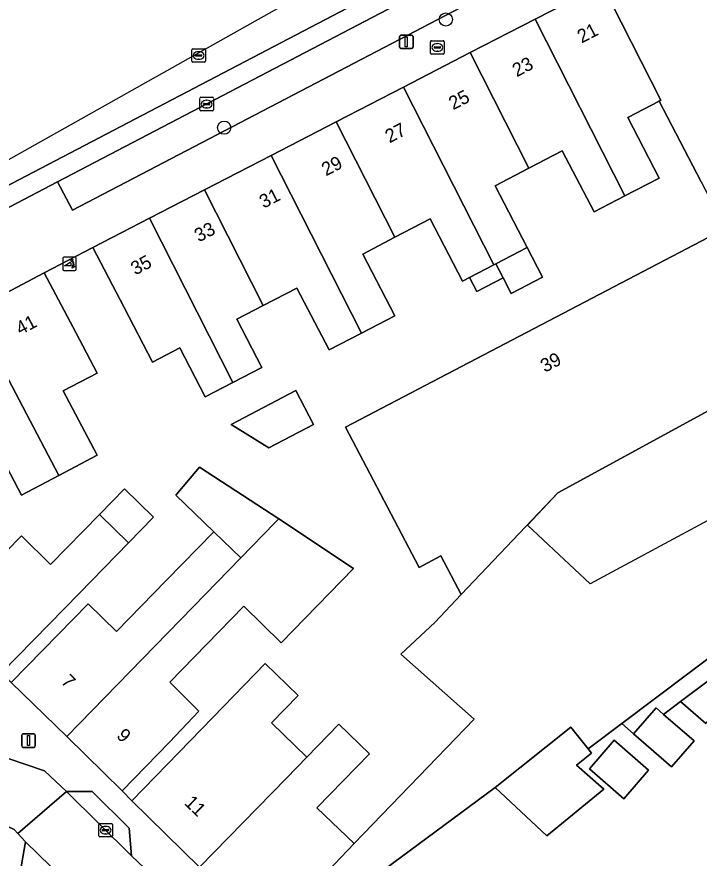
# Model space of a CAD drawing. Extents: x 160102 to 160934, y 382045 to 382923.
# Drawn here: x 160761.2 to 160811.6, y 382812.3 to 382874.5 of the extents above; entities that cross this region are included whole.
import ezdxf

# ---------------------------------------------------------------- set-up
doc = ezdxf.new("R2010")
doc.units = 0
for name, color, linetype in [('IMGEO_Boom', 7, 'Continuous'), ('IMGEO_Brandkraan', 7, 'Continuous'), ('IMGEO_Erf', 7, 'Continuous'), ('IMGEO_Kolk', 7, 'Continuous'), ('IMGEO_Lichtmast', 7, 'Continuous'), ('IMGEO_Pand', 7, 'Continuous'), ('IMGEO_Pand_nummerreeks', 7, 'Continuous'), ('IMGEO_Pand_vergunning_verleend', 7, 'Continuous'), ('IMGEO_Parkeervlak_open', 7, 'Continuous'), ('IMGEO_Poller', 7, 'Continuous'), ('IMGEO_Rijbaan_lokaal_gesloten', 7, 'Continuous'), ('IMGEO_Rijbaan_lokaal_open', 7, 'Continuous'), ('IMGEO_Rioolput', 7, 'Continuous'), ('IMGEO_Voetpad_open', 7, 'Continuous')]:
    doc.layers.add(name, color=color, linetype=linetype)

msp = doc.modelspace()

# ---------------------------------------------------------------- linework, layer by layer
at = {"layer": 'IMGEO_Boom'}
for centre in [(160792.88, 382874.312), (160776.488, 382866.321)]:
    msp.add_circle(centre, 0.489, dxfattribs=at)
at = {"layer": 'IMGEO_Brandkraan'}
for p, q in [((160791.754, 382871.824), (160791.754, 382872.676)), ((160791.829, 382872.75), (160792.681, 382872.75)), ((160792.242, 382872.53), (160792.267, 382872.53)), ((160792.755, 382872.676), (160792.755, 382871.824)), ((160792.013, 382872.244), (160792.013, 382872.256)), ((160792.451, 382872.207), (160792.053, 382872.207)), ((160792.056, 382872.293), (160792.454, 382872.293)), ((160792.265, 382871.97), (160792.24, 382871.97)), ((160792.497, 382872.256), (160792.497, 382872.244)), ((160792.681, 382871.75), (160791.829, 382871.75))]:
    msp.add_line(p, q, dxfattribs=at)
for points in [[(160791.754, 382871.824), (160791.754, 382872.676)], [(160791.829, 382872.75), (160792.681, 382872.75)], [(160792.755, 382872.676), (160792.755, 382871.824)], [(160792.681, 382871.75), (160791.829, 382871.75)]]:
    msp.add_lwpolyline(points, dxfattribs=at)
for centre, radius, start, end in [((160791.831, 382872.674), 0.0765, 91.55205, 178.44795), ((160791.831, 382872.674), 0.0765, 91.55205, 178.44795), ((160792.679, 382872.674), 0.0765, 1.55205, 88.44795), ((160792.679, 382872.674), 0.0765, 1.55205, 88.44795), ((160792.053, 382872.253), 0.0403, 85.87752, 175.75265), ((160792.05, 382872.243), 0.0366, 178.93798, 274.71019), ((160792.454, 382872.25), 0.043, 264.86636, 352.45326), ((160792.458, 382872.255), 0.0386, 1.73085, 96.63898), ((160791.831, 382871.826), 0.0765, 181.55205, 268.44795), ((160791.831, 382871.826), 0.0765, 181.55205, 268.44795), ((160792.679, 382871.826), 0.0765, 271.55205, 358.44795), ((160792.679, 382871.826), 0.0765, 271.55205, 358.44795)]:
    msp.add_arc(centre, radius, start, end, dxfattribs=at)
for centre, major_axis, ratio, start_param, end_param in [((160792.241, 382872.25), (-0.387, 0.002), 0.722429, 4.712389, 7.853982), ((160792.266, 382872.25), (-0.39, 0.002), 0.717154, 1.570796, 4.712389)]:
    msp.add_ellipse(centre, major_axis=major_axis, ratio=ratio, start_param=start_param, end_param=end_param, dxfattribs=at)
at = {"layer": 'IMGEO_Erf'}
for points in [[(160811.773, 382862.309), (160808.665, 382868.276), (160806.343, 382867.067), (160808.67, 382862.6), (160806.125, 382861.274), (160803.851, 382860.09), (160801.498, 382864.608), (160799.029, 382863.322), (160796.529, 382862.019), (160798.902, 382857.463), (160800.044, 382855.271), (160797.715, 382854.058), (160797.112, 382855.215), (160795.164, 382854.2), (160794.625, 382855.236), (160794.111, 382854.968), (160791.713, 382859.573), (160789.11, 382858.218), (160786.734, 382856.98), (160789.109, 382852.42), (160786.638, 382851.133), (160784.247, 382849.888), (160781.861, 382854.47), (160779.38, 382853.178), (160777.421, 382852.158), (160779.274, 382848.6), (160777.132, 382847.485), (160775.088, 382846.42), (160773.202, 382850.041), (160771.19, 382848.992), (160769.089, 382853.027), (160766.78, 382857.461), (160763.18, 382855.603), (160765.513, 382851.181), (160767.088, 382848.172), (160764.578, 382846.861), (160767.086, 382842.105), (160764.273, 382840.621), (160761.5, 382839.159), (160759.013, 382843.873)], [(160760.75, 382825.312), (160764.241, 382828.893), (160766.426, 382831.121), (160768.525, 382829.082), (160772.197, 382832.848), (160775.715, 382836.456), (160772.917, 382839.169), (160774.655, 382841.225), (160780.538, 382837.42), (160786.06, 382833.743), (160780.704, 382828.25), (160777.937, 382830.948), (160776.09, 382829.053), (160772.464, 382825.334), (160774.626, 382823.201), (160772.445, 382820.894), (160768.954, 382817.314), (160769.653, 382816.57), (160773.144, 382820.15), (160775.654, 382822.725), (160779.534, 382826.704), (160781.952, 382824.346), (160779.988, 382822.331), (160782.594, 382819.79), (160784.974, 382822.231), (160787.226, 382820.046), (160783.355, 382816.056), (160786.092, 382813.4), (160794.99, 382822.592), (160789.555, 382827.409), (160792.058, 382829.753), (160794.015, 382831.81), (160792.523, 382834.662), (160790.902, 382833.814), (160790.635, 382834.325), (160785.475, 382844.192), (160813.364, 382858.777)], [(160759.214, 382833.843), (160761.514, 382836.14), (160763.659, 382834.033), (160767.262, 382837.728), (160769.12, 382839.633), (160771.269, 382837.537), (160769.413, 382835.631), (160765.794, 382831.924), (160763.542, 382829.624), (160760.051, 382826.043)], [(160812.117, 382822.276), (160810.248, 382823.901), (160808.981, 382822.948), (160811.236, 382820.992), (160809.572, 382819.073), (160806.764, 382821.51), (160805.887, 382822.271), (160803.401, 382820.399), (160803.651, 382820.083), (160802.554, 382819.212), (160804.568, 382817.426), (160800.353, 382813.985), (160796.527, 382817.559), (160787.716, 382811.017)]]:
    msp.add_lwpolyline(points, dxfattribs=at)
for points in [[(160776.998, 382844.383), (160781.798, 382846.884), (160783.106, 382844.374), (160779.799, 382842.65)], [(160803.498, 382818.924), (160805.339, 382821.046), (160807.877, 382818.844), (160806.036, 382816.722)]]:
    msp.add_lwpolyline(points, close=True, dxfattribs=at)
at = {"layer": 'IMGEO_Kolk'}
for p, q in [((160774.697, 382867.637), (160774.697, 382868.489)), ((160774.772, 382868.563), (160775.624, 382868.563)), ((160775.185, 382868.343), (160775.21, 382868.343)), ((160775.698, 382868.489), (160775.698, 382867.637)), ((160775.624, 382867.563), (160774.772, 382867.563)), ((160774.956, 382868.057), (160774.956, 382868.069)), ((160775.394, 382868.02), (160774.996, 382868.02)), ((160774.999, 382868.106), (160775.397, 382868.106)), ((160775.208, 382867.783), (160775.183, 382867.783)), ((160775.44, 382868.069), (160775.44, 382868.057)), ((160767.22, 382813.97), (160767.22, 382814.822)), ((160767.295, 382814.896), (160768.147, 382814.896)), ((160767.708, 382814.676), (160767.733, 382814.676)), ((160768.221, 382814.822), (160768.221, 382813.97)), ((160767.479, 382814.39), (160767.479, 382814.402)), ((160767.917, 382814.353), (160767.519, 382814.353)), ((160767.522, 382814.439), (160767.92, 382814.439)), ((160767.731, 382814.116), (160767.706, 382814.116)), ((160767.963, 382814.402), (160767.963, 382814.39)), ((160768.147, 382813.896), (160767.295, 382813.896))]:
    msp.add_line(p, q, dxfattribs=at)
for points in [[(160774.697, 382867.637), (160774.697, 382868.489)], [(160774.772, 382868.563), (160775.624, 382868.563)], [(160775.698, 382868.489), (160775.698, 382867.637)], [(160775.624, 382867.563), (160774.772, 382867.563)], [(160767.22, 382813.97), (160767.22, 382814.822)], [(160767.295, 382814.896), (160768.147, 382814.896)], [(160768.221, 382814.822), (160768.221, 382813.97)], [(160768.147, 382813.896), (160767.295, 382813.896)]]:
    msp.add_lwpolyline(points, dxfattribs=at)
for centre, radius, start, end in [((160774.774, 382868.487), 0.0765, 91.55205, 178.44795), ((160774.774, 382868.487), 0.0765, 91.55205, 178.44795), ((160775.622, 382868.487), 0.0765, 1.55205, 88.44795), ((160775.622, 382868.487), 0.0765, 1.55205, 88.44795), ((160774.774, 382867.639), 0.0765, 181.55205, 268.44795), ((160774.774, 382867.639), 0.0765, 181.55205, 268.44795), ((160774.996, 382868.066), 0.0403, 85.87752, 175.75265), ((160774.993, 382868.056), 0.0366, 178.93798, 274.71019), ((160775.397, 382868.063), 0.043, 264.86636, 352.45326), ((160775.401, 382868.068), 0.0386, 1.73085, 96.63898), ((160775.622, 382867.639), 0.0765, 271.55205, 358.44795), ((160775.622, 382867.639), 0.0765, 271.55205, 358.44795), ((160767.297, 382814.82), 0.0765, 91.55205, 178.44795), ((160767.297, 382814.82), 0.0765, 91.55205, 178.44795), ((160768.145, 382814.82), 0.0765, 1.55205, 88.44795), ((160768.145, 382814.82), 0.0765, 1.55205, 88.44795), ((160767.519, 382814.399), 0.0403, 85.87752, 175.75265), ((160767.516, 382814.389), 0.0366, 178.93798, 274.71019), ((160767.92, 382814.396), 0.043, 264.86636, 352.45326), ((160767.924, 382814.401), 0.0386, 1.73085, 96.63898), ((160767.297, 382813.972), 0.0765, 181.55205, 268.44795), ((160767.297, 382813.972), 0.0765, 181.55205, 268.44795), ((160768.145, 382813.972), 0.0765, 271.55205, 358.44795), ((160768.145, 382813.972), 0.0765, 271.55205, 358.44795)]:
    msp.add_arc(centre, radius, start, end, dxfattribs=at)
for centre, major_axis, ratio, start_param, end_param in [((160775.184, 382868.063), (-0.387, 0.002), 0.722429, 4.712389, 7.853982), ((160775.209, 382868.063), (-0.39, 0.002), 0.717154, 1.570796, 4.712389), ((160767.707, 382814.396), (-0.387, 0.002), 0.722429, 4.712389, 7.853982), ((160767.732, 382814.396), (-0.39, 0.002), 0.717154, 1.570796, 4.712389)]:
    msp.add_ellipse(centre, major_axis=major_axis, ratio=ratio, start_param=start_param, end_param=end_param, dxfattribs=at)
at = {"layer": 'IMGEO_Lichtmast'}
for p, q in [((160789.565, 382873.167), (160790.355, 382873.167)), ((160790.355, 382873.167), (160789.565, 382873.167)), ((160789.465, 382872.267), (160789.465, 382873.067)), ((160789.465, 382873.067), (160789.465, 382872.267)), ((160790.455, 382873.067), (160790.455, 382872.267)), ((160790.455, 382872.267), (160790.455, 382873.067)), ((160790.355, 382872.167), (160789.565, 382872.167)), ((160789.565, 382872.167), (160790.355, 382872.167)), ((160761.623, 382821.519), (160762.413, 382821.519)), ((160762.413, 382821.519), (160761.623, 382821.519)), ((160761.523, 382820.619), (160761.523, 382821.419)), ((160761.523, 382821.419), (160761.523, 382820.619)), ((160762.513, 382821.419), (160762.513, 382820.619)), ((160762.513, 382820.619), (160762.513, 382821.419)), ((160762.413, 382820.519), (160761.623, 382820.519)), ((160761.623, 382820.519), (160762.413, 382820.519))]:
    msp.add_line(p, q, dxfattribs=at)
for points in [[(160789.885, 382873.042), (160790.035, 382873.042), (160790.035, 382872.292), (160789.885, 382872.292), (160789.885, 382873.042)], [(160761.943, 382821.394), (160762.093, 382821.394), (160762.093, 382820.644), (160761.943, 382820.644), (160761.943, 382821.394)]]:
    msp.add_lwpolyline(points, dxfattribs=at)
for centre, start, end in [((160789.565, 382873.067), 90, 180), ((160789.565, 382873.067), 90, 180), ((160790.355, 382873.067), 0, 90), ((160790.355, 382873.067), 360, 90), ((160789.565, 382872.267), 180, 270), ((160789.565, 382872.267), 180, 270), ((160790.355, 382872.267), 270, 0), ((160790.355, 382872.267), 270, 0), ((160761.623, 382821.419), 90, 180), ((160761.623, 382821.419), 90, 180), ((160762.413, 382821.419), 0, 90), ((160762.413, 382821.419), 360, 90), ((160761.623, 382820.619), 180, 270), ((160761.623, 382820.619), 180, 270), ((160762.413, 382820.619), 270, 0), ((160762.413, 382820.619), 270, 0)]:
    msp.add_arc(centre, 0.1, start, end, dxfattribs=at)
at = {"layer": 'IMGEO_Pand'}
for points in [[(160811.707, 382880.282), (160811.351, 382880.558), (160804.402, 382876.997), (160808.794, 382868.343), (160808.665, 382868.276), (160811.773, 382862.309), (160813.561, 382858.877), (160816.452, 382860.383), (160814.669, 382863.818), (160812.992, 382867.478), (160817.086, 382869.61)], [(160808.665, 382868.276), (160808.794, 382868.343), (160804.402, 382876.997), (160804.235, 382876.912), (160804.27, 382876.808), (160799.492, 382874.342), (160806.125, 382861.274), (160808.67, 382862.6), (160806.343, 382867.067)], [(160799.492, 382874.342), (160794.693, 382871.866), (160799.029, 382863.322), (160801.498, 382864.608), (160803.851, 382860.09), (160806.125, 382861.274)], [(160794.693, 382871.866), (160789.763, 382869.322), (160796.435, 382856.178), (160796.573, 382856.25), (160798.902, 382857.463), (160796.529, 382862.019), (160799.029, 382863.322)], [(160789.763, 382869.322), (160784.78, 382866.75), (160789.11, 382858.218), (160791.713, 382859.573), (160794.111, 382854.968), (160794.625, 382855.236), (160796.435, 382856.178)], [(160789.11, 382858.218), (160784.78, 382866.75), (160779.971, 382864.268), (160786.638, 382851.133), (160789.109, 382852.42), (160786.734, 382856.98)], [(160779.971, 382864.268), (160775.042, 382861.725), (160779.38, 382853.178), (160781.861, 382854.47), (160784.247, 382849.888), (160786.638, 382851.133)], [(160775.042, 382861.725), (160770.972, 382859.624), (160777.132, 382847.485), (160779.274, 382848.6), (160777.421, 382852.158), (160779.38, 382853.178)], [(160777.132, 382847.485), (160770.972, 382859.624), (160766.78, 382857.461), (160769.089, 382853.027), (160771.19, 382848.992), (160773.202, 382850.041), (160775.088, 382846.42)], [(160816.125, 382847.481), (160818.676, 382848.872), (160813.364, 382858.777), (160785.475, 382844.192), (160790.635, 382834.325), (160790.902, 382833.814), (160792.523, 382834.662), (160794.015, 382831.81), (160801.162, 382839.324)], [(160798.902, 382857.463), (160796.573, 382856.25), (160797.112, 382855.215), (160797.715, 382854.058), (160800.044, 382855.271)], [(160797.112, 382855.215), (160796.573, 382856.25), (160796.435, 382856.178), (160794.625, 382855.236), (160795.164, 382854.2)], [(160757.853, 382852.793), (160764.273, 382840.621), (160767.086, 382842.105), (160764.578, 382846.861), (160767.088, 382848.172), (160765.513, 382851.181), (160763.18, 382855.603)], [(160757.853, 382852.793), (160752.525, 382849.983), (160754.857, 382845.561), (160756.439, 382842.518), (160759.013, 382843.873), (160761.5, 382839.159), (160764.273, 382840.621)], [(160776.998, 382844.383), (160779.799, 382842.65), (160783.106, 382844.374), (160781.798, 382846.884)], [(160772.917, 382839.169), (160775.715, 382836.456), (160777.713, 382834.517), (160780.235, 382837.109), (160780.538, 382837.42), (160774.655, 382841.225)], [(160767.262, 382837.728), (160769.413, 382835.631), (160771.269, 382837.537), (160769.12, 382839.633)], [(160759.214, 382833.843), (160755.723, 382830.262), (160760.051, 382826.043), (160763.542, 382829.624), (160765.794, 382831.924), (160769.413, 382835.631), (160767.262, 382837.728), (160763.659, 382834.033), (160761.514, 382836.14)], [(160772.464, 382825.334), (160776.09, 382829.053), (160777.937, 382830.948), (160780.704, 382828.25), (160786.06, 382833.743), (160780.538, 382837.42), (160780.235, 382837.109), (160777.713, 382834.517), (160774.194, 382830.901), (160764.852, 382821.313), (160768.954, 382817.314), (160772.445, 382820.894), (160774.626, 382823.201)], [(160774.194, 382830.901), (160777.713, 382834.517), (160775.715, 382836.456), (160772.197, 382832.848), (160768.525, 382829.082), (160766.426, 382831.121), (160764.241, 382828.893), (160760.75, 382825.312), (160764.852, 382821.313)], [(160774.678, 382811.671), (160781.093, 382818.251), (160782.594, 382819.79), (160779.988, 382822.331), (160781.952, 382824.346), (160779.534, 382826.704), (160775.654, 382822.725), (160773.144, 382820.15), (160769.653, 382816.57)], [(160812.375, 382825.502), (160810.248, 382823.901), (160812.117, 382822.276), (160813.825, 382824.241)], [(160808.981, 382822.948), (160808.428, 382823.428), (160806.764, 382821.51), (160809.572, 382819.073), (160811.236, 382820.992)], [(160774.678, 382811.671), (160779.702, 382806.773), (160780.053, 382807.133), (160783.193, 382810.353), (160786.092, 382813.4), (160783.355, 382816.056), (160787.226, 382820.046), (160784.974, 382822.231), (160782.594, 382819.79), (160781.093, 382818.251)], [(160802.554, 382819.212), (160803.651, 382820.083), (160803.401, 382820.399), (160802.12, 382822.012), (160796.527, 382817.559), (160800.353, 382813.985), (160804.568, 382817.426)], [(160806.036, 382816.722), (160807.877, 382818.844), (160805.339, 382821.046), (160803.498, 382818.924)]]:
    msp.add_lwpolyline(points, close=True, dxfattribs=at)
at = {"layer": 'IMGEO_Pand_vergunning_verleend'}
msp.add_lwpolyline([(160798.928, 382836.95), (160801.162, 382839.324), (160816.125, 382847.481), (160821.642, 382842.326), (160803.549, 382832.602)], close=True, dxfattribs=at)
at = {"layer": 'IMGEO_Parkeervlak_open'}
for points in [[(160764.167, 382862.324), (160765.281, 382860.22), (160803.544, 382880.212), (160802.449, 382882.334)], [(160764.818, 382817.256), (160769.646, 382812.497), (160769.458, 382814.555), (160766.728, 382817.253)]]:
    msp.add_lwpolyline(points, close=True, dxfattribs=at)
msp.add_lwpolyline([(160778.057, 382797.899), (160774.831, 382800.851), (160761.797, 382813.531), (160761.378, 382811.116), (160774.721, 382798.54)], dxfattribs=at)
at = {"layer": 'IMGEO_Poller'}
for p, q in [((160764.549, 382856.663), (160764.549, 382855.856)), ((160764.549, 382856.663), (160764.549, 382855.856)), ((160765.451, 382856.758), (160764.643, 382856.758)), ((160765.451, 382856.758), (160764.643, 382856.758)), ((160765.545, 382855.856), (160765.545, 382856.663)), ((160765.545, 382855.856), (160765.545, 382856.663)), ((160764.643, 382855.761), (160765.451, 382855.761)), ((160764.643, 382855.761), (160765.451, 382855.761))]:
    msp.add_line(p, q, dxfattribs=at)
for points in [[(160765.184, 382856.114), (160764.671, 382856.114), (160765.101, 382856.389)], [(160765.228, 382856.487), (160765.216, 382856.414), (160765.091, 382856.619)], [(160765.091, 382856.619), (160765.322, 382856.553), (160765.251, 382856.521)], [(160765.244, 382855.942), (160765.31, 382856.173), (160765.34, 382856.105)], [(160765.376, 382856.078), (160765.448, 382856.067), (160765.244, 382855.942)]]:
    msp.add_lwpolyline(points, dxfattribs=at)
for centre, radius, start, end in [((160764.643, 382856.663), 0.0946, 90, 180), ((160764.643, 382856.663), 0.0946, 90, 180), ((160764.856, 382856.164), 0.332, 351.32473, 42.4854), ((160764.87, 382856.174), 0.476, 351.75274, 41.16905), ((160764.87, 382856.174), 0.516, 349.35686, 42.29123), ((160765.451, 382856.663), 0.0946, 0, 90), ((160765.451, 382856.663), 0.0946, 0, 90), ((160764.643, 382855.856), 0.0946, 180, 270), ((160764.643, 382855.856), 0.0946, 180, 270), ((160765.451, 382855.856), 0.0946, 270, 0), ((160765.451, 382855.856), 0.0946, 270, 0)]:
    msp.add_arc(centre, radius, start, end, dxfattribs=at)
at = {"layer": 'IMGEO_Rijbaan_lokaal_gesloten'}
for points in [[(160835.083, 382905.864), (160802.421, 382887.508), (160718.808, 382840.517), (160673.346, 382800.899), (160658.793, 382788.217), (160634.664, 382765.679), (160631.46, 382763.231), (160630.304, 382762.522), (160628.952, 382761.774), (160627.86, 382761.261), (160625.615, 382759.305), (160622.622, 382757.268), (160622.624, 382757.265)], [(160818.692, 382885.974), (160818.211, 382887.624), (160817.03, 382887.143), (160804.222, 382884.588), (160802.315, 382883.934), (160740.763, 382851.737), (160736.923, 382849.508), (160732.312, 382846.426), (160729.157, 382844.12), (160722.048, 382838.543), (160719.422, 382836.368), (160717.178, 382834.369), (160689.578, 382808.541), (160687.375, 382806.113), (160684.43, 382802.132), (160686.157, 382801.331), (160686.599, 382802.169), (160686.824, 382802.529), (160688.239, 382804.792), (160688.539, 382805.167)], [(160684.43, 382802.132), (160687.375, 382806.113), (160689.578, 382808.541), (160717.178, 382834.369), (160719.422, 382836.368), (160722.048, 382838.543), (160729.157, 382844.12), (160732.312, 382846.426), (160736.923, 382849.508), (160740.763, 382851.737), (160802.315, 382883.934), (160804.222, 382884.588), (160817.03, 382887.143), (160818.211, 382887.624)], [(160737.71, 382848.231), (160741.488, 382850.424), (160744.545, 382852.028), (160756.124, 382858.106), (160760.635, 382860.475), (160764.167, 382862.324), (160802.449, 382882.334)]]:
    msp.add_lwpolyline(points, dxfattribs=at)
at = {"layer": 'IMGEO_Rijbaan_lokaal_open'}
for points in [[(160816.125, 382847.481), (160801.162, 382839.324), (160794.015, 382831.81), (160792.058, 382829.753), (160789.555, 382827.409), (160794.99, 382822.592), (160786.092, 382813.4), (160783.193, 382810.353), (160780.053, 382807.133), (160782.081, 382805.113), (160782.959, 382806.033), (160785.388, 382808.578), (160787.716, 382811.017), (160796.527, 382817.559), (160802.12, 382822.012), (160803.401, 382820.399), (160805.887, 382822.271), (160813.461, 382827.975)], [(160779.226, 382801.831), (160778.688, 382802.741), (160776.865, 382805.653), (160769.646, 382812.497), (160764.818, 382817.256), (160761.238, 382814.139), (160761.797, 382813.531), (160774.831, 382800.851), (160778.057, 382797.899), (160778.212, 382797.758), (160784.756, 382791.406), (160784.899, 382791.268), (160787.687, 382788.586), (160787.909, 382788.372)]]:
    msp.add_lwpolyline(points, dxfattribs=at)
msp.add_lwpolyline([(160761.238, 382814.139), (160764.818, 382817.256), (160763.192, 382818.789), (160756.564, 382821.028), (160753.674, 382818.07), (160754.058, 382817.702), (160760.95, 382814.452)], close=True, dxfattribs=at)
at = {"layer": 'IMGEO_Rioolput'}
for p, q in [((160774.104, 382871.23), (160774.104, 382872.082)), ((160774.179, 382872.156), (160775.031, 382872.156)), ((160774.592, 382871.936), (160774.617, 382871.936)), ((160775.105, 382872.082), (160775.105, 382871.23)), ((160774.363, 382871.65), (160774.363, 382871.662)), ((160774.801, 382871.613), (160774.403, 382871.613)), ((160774.406, 382871.699), (160774.804, 382871.699)), ((160774.615, 382871.376), (160774.59, 382871.376)), ((160774.847, 382871.662), (160774.847, 382871.65)), ((160775.031, 382871.156), (160774.179, 382871.156))]:
    msp.add_line(p, q, dxfattribs=at)
for points in [[(160774.104, 382871.23), (160774.104, 382872.082)], [(160774.179, 382872.156), (160775.031, 382872.156)], [(160775.105, 382872.082), (160775.105, 382871.23)], [(160775.031, 382871.156), (160774.179, 382871.156)]]:
    msp.add_lwpolyline(points, dxfattribs=at)
for centre, radius, start, end in [((160774.181, 382872.08), 0.0765, 91.55205, 178.44795), ((160774.181, 382872.08), 0.0765, 91.55205, 178.44795), ((160775.029, 382872.08), 0.0765, 1.55205, 88.44795), ((160775.029, 382872.08), 0.0765, 1.55205, 88.44795), ((160774.181, 382871.232), 0.0765, 181.55205, 268.44795), ((160774.181, 382871.232), 0.0765, 181.55205, 268.44795), ((160774.403, 382871.659), 0.0403, 85.87752, 175.75265), ((160774.4, 382871.649), 0.0366, 178.93798, 274.71019), ((160774.804, 382871.656), 0.043, 264.86636, 352.45326), ((160774.808, 382871.661), 0.0386, 1.73085, 96.63898), ((160775.029, 382871.232), 0.0765, 271.55205, 358.44795), ((160775.029, 382871.232), 0.0765, 271.55205, 358.44795)]:
    msp.add_arc(centre, radius, start, end, dxfattribs=at)
for centre, major_axis, ratio, start_param, end_param in [((160774.591, 382871.656), (-0.387, 0.002), 0.722429, 4.712389, 7.853982), ((160774.616, 382871.656), (-0.39, 0.002), 0.717154, 1.570796, 4.712389)]:
    msp.add_ellipse(centre, major_axis=major_axis, ratio=ratio, start_param=start_param, end_param=end_param, dxfattribs=at)
at = {"layer": 'IMGEO_Voetpad_open'}
for points in [[(160784.78, 382866.75), (160789.763, 382869.322), (160794.693, 382871.866), (160799.492, 382874.342), (160804.27, 382876.808), (160804.235, 382876.912), (160804.402, 382876.997), (160811.351, 382880.558), (160811.707, 382880.282), (160821.899, 382885.299), (160828.874, 382888.653), (160829.235, 382888.827), (160834.66, 382891.435), (160835.021, 382891.609), (160842.054, 382895.005), (160852.299, 382899.776), (160851.784, 382900.791), (160851.435, 382901.477), (160820.429, 382886.565)], [(160802.449, 382882.334), (160803.544, 382880.212), (160765.281, 382860.22), (160764.167, 382862.324), (160760.635, 382860.475), (160756.124, 382858.106), (160757.237, 382855.985), (160746.725, 382850.458), (160747.072, 382849.797), (160746.009, 382849.239), (160743.012, 382847.666), (160739.395, 382845.57), (160736.298, 382843.532), (160734.522, 382846.134)], [(160735.847, 382840.467), (160736.65, 382840.928), (160736.309, 382841.455), (160738.111, 382842.612), (160738.469, 382842.069), (160742.707, 382844.534), (160751.551, 382849.416), (160752.525, 382849.983), (160757.853, 382852.793), (160763.18, 382855.603), (160766.78, 382857.461), (160770.972, 382859.624), (160775.042, 382861.725), (160779.971, 382864.268), (160784.78, 382866.75)], [(160774.678, 382811.671), (160769.653, 382816.57), (160768.954, 382817.314), (160764.852, 382821.313), (160760.75, 382825.312), (160760.051, 382826.043), (160755.723, 382830.262), (160755.005, 382830.905), (160749.484, 382836.289), (160742.729, 382842.875), (160742.707, 382844.534), (160738.469, 382842.069), (160739.388, 382841.444)], [(160740.716, 382841.759), (160756.513, 382826.308), (160755.474, 382821.396), (160756.564, 382821.028), (160763.192, 382818.789), (160764.818, 382817.256), (160766.728, 382817.253), (160769.458, 382814.555), (160769.646, 382812.497), (160776.865, 382805.653)], [(160761.378, 382811.116), (160761.797, 382813.531), (160761.238, 382814.139), (160760.95, 382814.452), (160754.058, 382817.702), (160753.674, 382818.07), (160733.91, 382837.288), (160733.63, 382837.544), (160732.286, 382836.117), (160736.284, 382832.225), (160741.062, 382827.573), (160745.689, 382823.07), (160750.496, 382818.391), (160755.201, 382813.811), (160760.532, 382808.621)]]:
    msp.add_lwpolyline(points, dxfattribs=at)
msp.add_lwpolyline([(160824.697, 382824.086), (160822.443, 382825.954), (160818.841, 382823.226), (160813.461, 382827.975), (160805.887, 382822.271), (160806.764, 382821.51), (160808.428, 382823.428), (160808.981, 382822.948), (160810.248, 382823.901), (160812.375, 382825.502), (160813.644, 382826.456), (160819.228, 382821.592), (160820.69, 382823.277), (160822.575, 382821.627)], close=True, dxfattribs=at)

# ---------------------------------------------------------------- texts
at = {"layer": 'IMGEO_Pand_nummerreeks'}
for s, rotation, p in [('21', 27.44153, (160802.929, 382872.536)), ('23', 27.44153, (160798.126, 382870.042)), ('25', 27.43895, (160793.424, 382867.6)), ('27', 27.43895, (160788.721, 382865.158)), ('29', 27.44153, (160784.018, 382862.716)), ('31', 27.44153, (160779.415, 382860.326)), ('33', 27.44153, (160774.613, 382857.832)), ('35', 27.44153, (160769.91, 382855.39)), ('41', 27.80949, (160761.416, 382850.965)), ('39', 27.61084, (160800.207, 382848.195)), ('7', 315.72755, (160764.362, 382825.31)), ('9', 315.72755, (160768.464, 382821.311)), ('11', 315.72749, (160773.48, 382816.359))]:
    msp.add_text(s, height=1, rotation=rotation, dxfattribs=at).set_placement(p)

doc.saveas('drawing.dxf')
